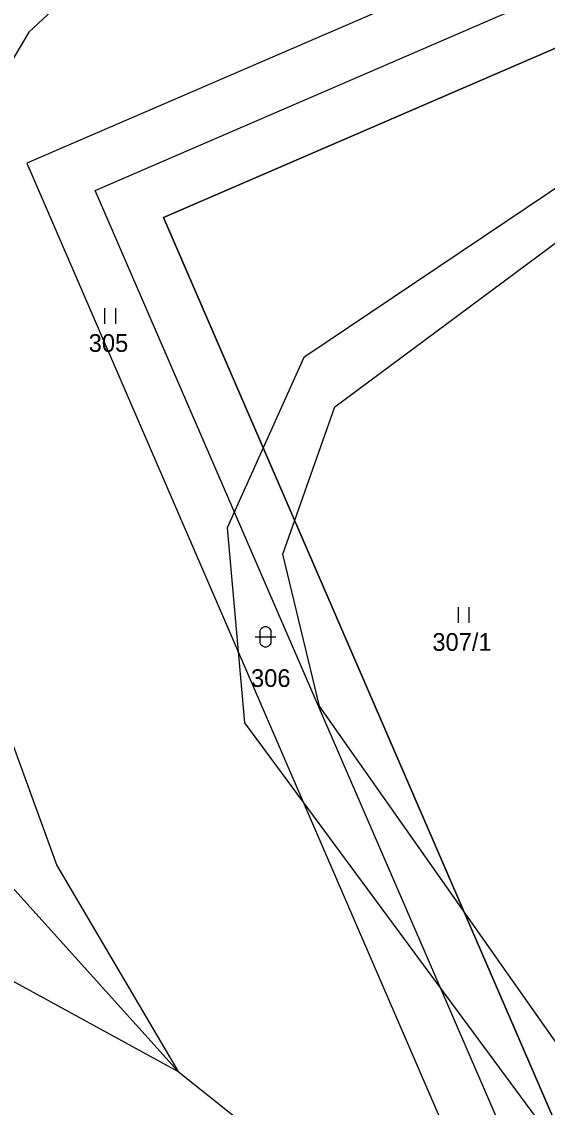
# Model space of a CAD drawing. Extents: x -866656 to -858817, y -1041816 to -1038653.
# Drawn here: x -865224.8 to -865174.3, y -1040612.8 to -1040508.5 of the extents above; entities that cross this region are included whole.
import ezdxf

# ---------------------------------------------------------------- set-up
doc = ezdxf.new("R2010")
doc.units = 0
doc.layers.add('tisk ramy', color=7, linetype='Continuous')
doc.layers.add('Vrstva 1', color=7, linetype='Continuous')

msp = doc.modelspace()

# ---------------------------------------------------------------- linework, layer by layer
at = {"layer": 'tisk ramy'}
for points in [[(-865224.28, -1040522.07), (-864724.07, -1041678.52), (-864451.49, -1041560.62), (-864951.69, -1040404.17)], [(-864954.3, -1040410.74), (-864458.06, -1041558.01), (-864721.47, -1041671.94), (-865217.7, -1040524.67)], [(-865211.14, -1040527.28), (-864800.25, -1041477.22), (-864546.01, -1041367.26), (-864956.9, -1040417.31)], [(-864956.9, -1040417.31), (-864546.01, -1041367.26), (-864800.25, -1041477.22), (-865211.14, -1040527.28)]]:
    msp.add_lwpolyline(points, close=True, dxfattribs=at)
at = {"layer": 'Vrstva 1'}
for p, q in [((-865209.89, -1040496.23), (-865224.07, -1040509.48)), ((-865224.07, -1040509.48), (-865232.92, -1040524.35)), ((-865169.97, -1040522.09), (-865197.68, -1040540.73)), ((-865194.71, -1040545.45), (-865169.17, -1040526.49)), ((-865216.77, -1040537.48), (-865216.77, -1040535.98)), ((-865215.77, -1040535.98), (-865215.77, -1040537.48)), ((-865197.68, -1040540.73), (-865205.03, -1040557.1)), ((-865199.68, -1040559.61), (-865194.71, -1040545.45)), ((-865235.59, -1040550.58), (-865221.4, -1040589.51)), ((-865205.03, -1040557.1), (-865203.36, -1040575.81)), ((-865196.18, -1040574.23), (-865199.68, -1040559.61)), ((-865182.83, -1040566.2), (-865182.83, -1040564.7)), ((-865181.83, -1040564.7), (-865181.83, -1040566.2)), ((-865201.86, -1040566.96), (-865201.76, -1040566.76)), ((-865201.76, -1040566.76), (-865201.66, -1040566.66)), ((-865201.66, -1040566.66), (-865201.46, -1040566.56)), ((-865201.46, -1040566.56), (-865201.26, -1040566.56)), ((-865201.26, -1040566.56), (-865201.06, -1040566.66)), ((-865201.06, -1040566.66), (-865200.96, -1040566.76)), ((-865200.96, -1040566.76), (-865200.86, -1040566.96)), ((-865202.36, -1040567.56), (-865200.36, -1040567.56)), ((-865201.86, -1040568.16), (-865201.86, -1040566.96)), ((-865200.86, -1040566.96), (-865200.86, -1040568.16)), ((-865201.76, -1040568.36), (-865201.86, -1040568.16)), ((-865201.66, -1040568.46), (-865201.76, -1040568.36)), ((-865201.46, -1040568.56), (-865201.66, -1040568.46)), ((-865201.26, -1040568.56), (-865201.46, -1040568.56)), ((-865201.06, -1040568.46), (-865201.26, -1040568.56)), ((-865200.96, -1040568.36), (-865201.06, -1040568.46)), ((-865200.86, -1040568.16), (-865200.96, -1040568.36)), ((-865171.21, -1040609.76), (-865196.18, -1040574.23)), ((-865203.36, -1040575.81), (-865174.84, -1040614.5)), ((-865253.96, -1040585.17), (-865209.74, -1040609.32)), ((-865221.4, -1040589.51), (-865209.74, -1040609.32)), ((-865226.28, -1040590.92), (-865209.74, -1040609.32)), ((-865209.74, -1040609.32), (-865194.21, -1040621.68))]:
    msp.add_line(p, q, dxfattribs=at)

# ---------------------------------------------------------------- texts
for s, p in [('305', (-865218.33, -1040540.18)), ('307/1', (-865185.34, -1040568.9)), ('306', (-865202.75, -1040572.37))]:
    msp.add_text(s, height=1.7, dxfattribs=at).set_placement(p)

doc.saveas('drawing.dxf')
